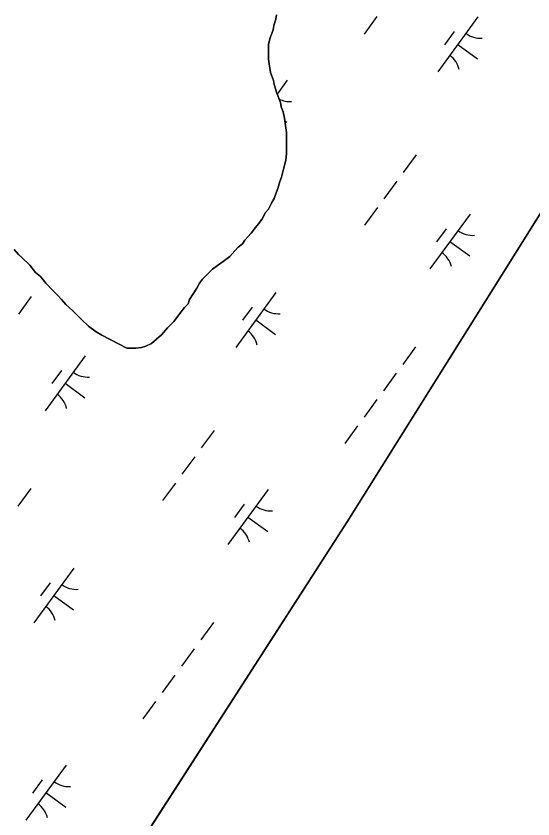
# Model space of a CAD drawing. Extents: x 3905714 to 3926767, y 183354 to 205755.
# Drawn here: x 3914175 to 3914554, y 193436 to 194026 of the extents above; entities that cross this region are included whole.
import ezdxf

# ---------------------------------------------------------------- set-up
doc = ezdxf.new("R2010")
doc.units = 0
for name, color, linetype in [('V-GRID-MAJR', 7, 'Continuous'), ('V-TOPO-SHOR', 7, 'Continuous'), ('V-WETL-SWMP', 7, 'Continuous')]:
    doc.layers.add(name, color=color, linetype=linetype)

msp = doc.modelspace()

# ---------------------------------------------------------------- linework, layer by layer
at = {"layer": 'V-GRID-MAJR'}
msp.add_spline([(3911066.23, 193323.42), (3914779.24, 193387.51), (3920105.98, 193480.1), (3922587.21, 193523.5)], degree=3, dxfattribs=at)
at = {"layer": 'V-TOPO-SHOR'}
for points in [[(3914365.88, 194026.68), (3914365.34, 194023.54), (3914363.74, 194018.85), (3914363.2, 194015.72), (3914361.08, 194009.99), (3914360.01, 194005.29), (3914359.98, 194000.07), (3914359.94, 193994.32), (3914360.44, 193990.67), (3914361.45, 193984.39), (3914363.51, 193978.63), (3914364.01, 193975.49), (3914366.06, 193969.21), (3914368.64, 193962.41), (3914369.14, 193959.27), (3914370.69, 193955.61), (3914371.7, 193950.9), (3914372.2, 193947.24), (3914373.21, 193940.44), (3914373.18, 193935.22), (3914373.16, 193932.09), (3914373.14, 193928.43)], [(3914192.28, 193304.16), (3914417.76, 193654.25), (3914632.66, 193997.91)], [(3914373.14, 193928.43), (3914373.12, 193924.77), (3914372.57, 193920.08), (3914370.96, 193913.3), (3914369.36, 193907.56), (3914368.3, 193904.43), (3914366.7, 193899.22), (3914365.63, 193896.09), (3914364.04, 193891.92), (3914362.46, 193888.8), (3914359.82, 193884.11), (3914357.71, 193881.51), (3914355.07, 193876.3), (3914352.44, 193873.18), (3914350.34, 193870.58), (3914347.18, 193866.43), (3914342.45, 193861.23), (3914340.87, 193858.63), (3914337.72, 193856.03), (3914335.09, 193853.44), (3914331.41, 193849.28), (3914326.69, 193845.65), (3914322.49, 193842.54), (3914318.82, 193839.95), (3914315.14, 193836.32), (3914311.46, 193832.68), (3914309.35, 193829.56), (3914307.24, 193825.92), (3914304.61, 193821.75), (3914301.97, 193817.59), (3914300.91, 193814.46), (3914298.28, 193811.86), (3914295.65, 193808.22), (3914293.54, 193805.62), (3914290.39, 193801.46), (3914285.66, 193796.79), (3914281.45, 193791.59), (3914277.77, 193788.48), (3914274.1, 193785.36), (3914269.91, 193783.3), (3914266.77, 193782.27), (3914262.59, 193781.78), (3914258.93, 193781.8), (3914255.8, 193781.82), (3914237.57, 193791.33)], [(3914237.57, 193791.33), (3914233.41, 193793.96), (3914227.69, 193798.17), (3914222.49, 193802.91), (3914219.89, 193805.53), (3914216.26, 193809.21), (3914213.66, 193811.84), (3914211.06, 193813.94), (3914207.95, 193817.62), (3914205.35, 193820.24), (3914201.72, 193823.92), (3914196.53, 193829.7), (3914192.38, 193834.42), (3914188.74, 193837.58), (3914184.59, 193842.83), (3914178.88, 193848.61), (3914176.28, 193850.71), (3914173.17, 193854.39)]]:
    msp.add_lwpolyline(points, dxfattribs=at)
at = {"layer": 'V-WETL-SWMP'}
for p, q in [((3914365.34, 194023.54), (3914365.88, 194026.67)), ((3914363.74, 194018.85), (3914365.34, 194023.54)), ((3914439.49, 194025.56), (3914430.03, 194012.65)), ((3914513.67, 194025.23), (3914484.12, 193984.89)), ((3914361.08, 194009.99), (3914363.2, 194015.72)), ((3914363.2, 194015.72), (3914363.74, 194018.85)), ((3914360.01, 194005.29), (3914361.08, 194009.99)), ((3914496.22, 194014.46), (3914489.13, 194004.78)), ((3914359.98, 194000.07), (3914360.01, 194005.29)), ((3914498.9, 194005.06), (3914513.42, 193994.42)), ((3914359.94, 193994.32), (3914359.98, 194000.07)), ((3914632.66, 193997.91), (3914417.76, 193654.25)), ((3914360.44, 193990.66), (3914359.94, 193994.32)), ((3914361.45, 193984.39), (3914360.44, 193990.66)), ((3914363.51, 193978.63), (3914361.45, 193984.39)), ((3914364.01, 193975.49), (3914363.51, 193978.63)), ((3914366.06, 193969.21), (3914364.01, 193975.49)), ((3914373.72, 193978.71), (3914366.3, 193968.59)), ((3914368.64, 193962.41), (3914366.06, 193969.21)), ((3914369.14, 193959.27), (3914368.64, 193962.41)), ((3914370.69, 193955.61), (3914369.14, 193959.27)), ((3914371.7, 193950.9), (3914370.69, 193955.61)), ((3914372.2, 193947.24), (3914371.7, 193950.9)), ((3914371.96, 193949.01), (3914373.46, 193947.91)), ((3914373.21, 193940.44), (3914372.2, 193947.24)), ((3914373.18, 193935.22), (3914373.21, 193940.44)), ((3914373.14, 193928.43), (3914373.18, 193935.22)), ((3914373.12, 193924.77), (3914373.14, 193928.43)), ((3914372.57, 193920.08), (3914373.12, 193924.77)), ((3914468.26, 193923.96), (3914458.8, 193911.05)), ((3914370.96, 193913.3), (3914372.57, 193920.08)), ((3914369.36, 193907.56), (3914370.96, 193913.3)), ((3914366.7, 193899.22), (3914368.3, 193904.43)), ((3914368.3, 193904.43), (3914369.36, 193907.56)), ((3914454.07, 193904.6), (3914444.62, 193891.69)), ((3914365.64, 193896.09), (3914366.7, 193899.22)), ((3914362.46, 193888.8), (3914364.04, 193891.92)), ((3914364.04, 193891.92), (3914365.64, 193896.09)), ((3914359.82, 193884.11), (3914362.46, 193888.8)), ((3914439.89, 193885.24), (3914430.43, 193872.33)), ((3914355.07, 193876.3), (3914357.71, 193881.51)), ((3914357.71, 193881.51), (3914359.82, 193884.11)), ((3914507.9, 193880.41), (3914478.35, 193840.07)), ((3914350.34, 193870.58), (3914352.44, 193873.18)), ((3914352.44, 193873.18), (3914355.07, 193876.3)), ((3914347.18, 193866.42), (3914350.34, 193870.58)), ((3914490.44, 193869.64), (3914483.35, 193859.96)), ((3914342.45, 193861.23), (3914347.18, 193866.42)), ((3914335.09, 193853.44), (3914337.72, 193856.03)), ((3914337.72, 193856.03), (3914340.87, 193858.63)), ((3914340.87, 193858.63), (3914342.45, 193861.23)), ((3914493.12, 193860.24), (3914507.64, 193849.6)), ((3914173.17, 193854.38), (3914176.28, 193850.71)), ((3914176.28, 193850.71), (3914178.88, 193848.61)), ((3914331.41, 193849.28), (3914335.09, 193853.44)), ((3914178.88, 193848.61), (3914184.59, 193842.83)), ((3914322.49, 193842.54), (3914326.69, 193845.65)), ((3914326.69, 193845.65), (3914331.41, 193849.28)), ((3914184.59, 193842.83), (3914188.74, 193837.58)), ((3914315.14, 193836.32), (3914318.82, 193839.95)), ((3914318.82, 193839.95), (3914322.49, 193842.54)), ((3914188.74, 193837.58), (3914192.38, 193834.42)), ((3914192.38, 193834.42), (3914196.53, 193829.7)), ((3914309.35, 193829.56), (3914311.46, 193832.68)), ((3914311.46, 193832.68), (3914315.14, 193836.32)), ((3914196.53, 193829.7), (3914201.72, 193823.92)), ((3914304.61, 193821.75), (3914307.24, 193825.92)), ((3914307.24, 193825.92), (3914309.35, 193829.56)), ((3914201.72, 193823.92), (3914205.35, 193820.24)), ((3914205.35, 193820.24), (3914207.95, 193817.62)), ((3914301.97, 193817.59), (3914304.61, 193821.75)), ((3914365.36, 193822.79), (3914335.81, 193782.46)), ((3914185.76, 193819.83), (3914176.31, 193806.92)), ((3914207.95, 193817.62), (3914211.06, 193813.94)), ((3914298.28, 193811.86), (3914300.91, 193814.46)), ((3914300.91, 193814.46), (3914301.97, 193817.59)), ((3914211.06, 193813.94), (3914213.66, 193811.84)), ((3914213.66, 193811.84), (3914216.26, 193809.21)), ((3914216.26, 193809.21), (3914219.89, 193805.53)), ((3914293.54, 193805.62), (3914295.65, 193808.22)), ((3914295.65, 193808.22), (3914298.28, 193811.86)), ((3914347.91, 193812.02), (3914340.81, 193802.34)), ((3914219.89, 193805.53), (3914222.49, 193802.91)), ((3914222.49, 193802.91), (3914227.69, 193798.17)), ((3914290.39, 193801.46), (3914293.54, 193805.62)), ((3914350.58, 193802.62), (3914365.1, 193791.99)), ((3914227.69, 193798.17), (3914233.41, 193793.96)), ((3914281.45, 193791.59), (3914285.66, 193796.79)), ((3914285.66, 193796.79), (3914290.39, 193801.46)), ((3914233.41, 193793.96), (3914237.57, 193791.33)), ((3914237.57, 193791.33), (3914255.8, 193781.82)), ((3914277.77, 193788.48), (3914281.45, 193791.59)), ((3914269.91, 193783.3), (3914274.1, 193785.37)), ((3914274.1, 193785.37), (3914277.77, 193788.48)), ((3914255.8, 193781.82), (3914258.93, 193781.8)), ((3914258.93, 193781.8), (3914262.59, 193781.78)), ((3914262.59, 193781.78), (3914266.77, 193782.27)), ((3914266.77, 193782.27), (3914269.91, 193783.3)), ((3914467.91, 193782.89), (3914458.45, 193769.99)), ((3914225.4, 193776.28), (3914195.85, 193735.94)), ((3914207.95, 193765.51), (3914200.86, 193755.83)), ((3914453.72, 193763.53), (3914444.27, 193750.63)), ((3914210.63, 193756.11), (3914225.15, 193745.47)), ((3914439.54, 193744.17), (3914430.08, 193731.27)), ((3914319.94, 193721.52), (3914310.49, 193708.61)), ((3914425.35, 193724.81), (3914415.9, 193711.91)), ((3914305.76, 193702.16), (3914296.3, 193689.25)), ((3914185.41, 193678.76), (3914175.96, 193665.86)), ((3914291.57, 193682.8), (3914282.12, 193669.89)), ((3914359.58, 193677.97), (3914330.03, 193637.64)), ((3914342.13, 193667.2), (3914335.04, 193657.52)), ((3914344.81, 193657.8), (3914359.33, 193647.16)), ((3914417.76, 193654.25), (3914192.28, 193304.16)), ((3914217.04, 193620.35), (3914187.49, 193580.02)), ((3914199.59, 193609.59), (3914192.5, 193599.91)), ((3914202.27, 193600.19), (3914216.79, 193589.55)), ((3914319.59, 193580.46), (3914310.14, 193567.55)), ((3914305.41, 193561.1), (3914295.95, 193548.19)), ((3914291.22, 193541.74), (3914281.77, 193528.83)), ((3914277.04, 193522.38), (3914267.58, 193509.47)), ((3914211.27, 193475.53), (3914181.72, 193435.2)), ((3914193.82, 193464.77), (3914186.72, 193455.09)), ((3914196.49, 193455.37), (3914211.01, 193444.73))]:
    msp.add_line(p, q, dxfattribs=at)
for centre, start, end in [((3914515.41, 194027.2), 232.99998, 274.54364), ((3914482.76, 193982.64), 12.99998, 54.54364), ((3914375.46, 193980.69), 243.91825, 274.54364), ((3914509.64, 193882.38), 232.99998, 274.54364), ((3914476.99, 193837.82), 12.99998, 54.54364), ((3914367.1, 193824.76), 232.99998, 274.54364), ((3914334.45, 193780.2), 12.99998, 54.54364), ((3914227.14, 193778.25), 232.99998, 274.54364), ((3914194.5, 193733.69), 12.99998, 54.54364), ((3914361.32, 193679.94), 232.99998, 274.54364), ((3914328.67, 193635.38), 12.99998, 54.54364), ((3914218.78, 193622.33), 232.99998, 274.54364), ((3914186.14, 193577.77), 12.99998, 54.54364), ((3914213.01, 193477.51), 232.99998, 274.54364), ((3914180.36, 193432.94), 12.99998, 54.54364)]:
    msp.add_arc(centre, 17.62, start, end, dxfattribs=at)

doc.saveas('drawing.dxf')
